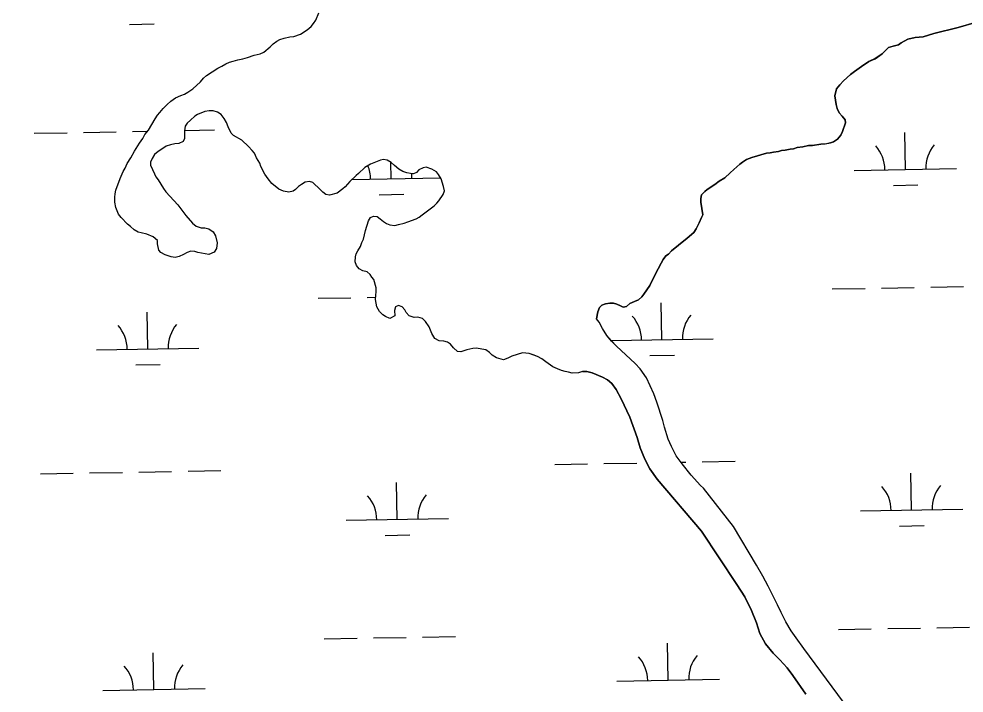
# Model space of a CAD drawing. Extents: x 3957609 to 3995875, y 234277 to 260273.
# Drawn here: x 3985779 to 3986701, y 242486 to 243145 of the extents above; entities that cross this region are included whole.
import ezdxf

# ---------------------------------------------------------------- set-up
doc = ezdxf.new("R2010")
doc.units = 0
for name, color, linetype in [('V-GRID-MAJR', 7, 'Continuous'), ('V-TOPO-SHOR', 7, 'Continuous'), ('V-WETL-SWMP', 7, 'Continuous')]:
    doc.layers.add(name, color=color, linetype=linetype)

msp = doc.modelspace()

# ---------------------------------------------------------------- linework, layer by layer
at = {"layer": 'V-GRID-MAJR'}
msp.add_spline([(3961816.723, 242728.005), (3967136.284, 242827.44), (3972455.83, 242927.648), (3977775.362, 243028.63), (3983094.879, 243130.385), (3988414.381, 243232.915), (3993733.868, 243336.218)], degree=3, dxfattribs=at)
at = {"layer": 'V-TOPO-SHOR'}
for points in [[(3985909.725, 242931.977), (3985903.687, 242934.369), (3985898.258, 242935.86), (3985895.241, 242936.454), (3985891.317, 242938.852), (3985887.69, 242942.158), (3985884.67, 242944.257), (3985878.622, 242950.87), (3985876.199, 242954.177), (3985873.467, 242960.499), (3985872.548, 242965.621), (3985872.533, 242970.746), (3985872.824, 242974.061), (3985873.418, 242977.377), (3985877.602, 242988.846), (3985880.594, 242995.786), (3985882.392, 242999.106), (3985884.489, 243003.634), (3985888.09, 243009.072), (3985891.686, 243015.714), (3985896.487, 243023.262), (3985899.788, 243027.795), (3985901.885, 243031.719), (3985905.189, 243035.948), (3985911.785, 243047.122), (3985914.185, 243050.745), (3985916.289, 243053.464), (3985919.592, 243057.091), (3985923.498, 243061.021), (3985927.104, 243064.347), (3985931.616, 243067.677), (3985936.734, 243070.102), (3985940.347, 243071.321), (3985943.656, 243073.139), (3985948.469, 243076.469), (3985955.983, 243083.424), (3985958.987, 243086.748), (3985961.994, 243089.47), (3985973.123, 243096.739), (3985976.733, 243098.557), (3985980.645, 243100.98), (3985984.258, 243102.498), (3985987.872, 243103.415), (3985992.388, 243104.935), (3985997.508, 243105.854), (3986002.026, 243107.075), (3986008.35, 243109.203), (3986014.374, 243110.728), (3986017.986, 243112.246), (3986023.997, 243117.389), (3986027.004, 243120.411), (3986030.612, 243123.135), (3986033.623, 243124.651), (3986037.837, 243125.869), (3986043.259, 243127.092), (3986047.176, 243127.706), (3986053.499, 243129.834), (3986060.118, 243134.076), (3986064.025, 243137.404), (3986066.428, 243140.123), (3986068.529, 243143.445), (3986071.521, 243150.687)], [(3986713.292, 243141.514), (3986695.319, 243136.464), (3986671.755, 243130.395), (3986661.171, 243127.364), (3986653.378, 243126.541), (3986646.388, 243124.921), (3986639.804, 243121.304), (3986637.013, 243119.297), (3986631.819, 243118.083), (3986627.242, 243116.807)], [(3986627.242, 243116.807), (3986623.637, 243112.879), (3986621.233, 243110.761), (3986614.315, 243105.918), (3986608.296, 243103.186), (3986605.889, 243101.371), (3986603.182, 243099.856), (3986594.158, 243093.499), (3986590.249, 243090.472), (3986583.337, 243084.123), (3986580.031, 243080.496), (3986576.728, 243076.566), (3986574.94, 243069.629), (3986576.474, 243061.193), (3986577.389, 243057.278), (3986579.21, 243053.065), (3986582.235, 243049.757), (3986584.959, 243046.149), (3986585.571, 243043.136), (3986582.581, 243034.688), (3986580.783, 243031.366), (3986577.479, 243027.438), (3986573.871, 243024.714), (3986570.858, 243023.801), (3986565.738, 243022.58), (3986561.218, 243022.265), (3986553.086, 243021.034), (3986549.469, 243021.024), (3986543.745, 243019.801), (3986538.322, 243019.183), (3986534.709, 243017.964), (3986531.393, 243017.655), (3986526.574, 243016.434), (3986522.96, 243016.121), (3986519.947, 243015.208), (3986515.128, 243014.589), (3986511.812, 243013.979), (3986508.499, 243013.666), (3986494.044, 243009.402), (3986488.926, 243007.579), (3986485.014, 243004.855), (3986482.309, 243002.735), (3986476.599, 242997.595), (3986472.99, 242994.57), (3986467.58, 242989.429), (3986462.165, 242986.398), (3986457.954, 242983.07), (3986450.434, 242978.225), (3986448.029, 242976.107), (3986445.025, 242972.783), (3986444.431, 242969.466), (3986444.142, 242965.849), (3986446.289, 242953.497), (3986444.789, 242950.78), (3986442.696, 242945.649), (3986439.7, 242939.612), (3986437.601, 242936.29), (3986430.988, 242930.543), (3986422.567, 242923.887), (3986415.653, 242918.139), (3986412.648, 242915.116), (3986410.242, 242913.299), (3986407.54, 242909.674), (3986405.439, 242906.352), (3986402.744, 242900.618), (3986398.55, 242892.467), (3986394.656, 242884.318), (3986388.654, 242875.86), (3986386.55, 242873.441), (3986383.546, 242870.418), (3986379.632, 242868.901), (3986375.119, 242866.777), (3986371.811, 242863.752), (3986368.497, 242863.14), (3986365.782, 242864.639), (3986362.159, 242866.134), (3986359.142, 242867.029), (3986355.525, 242867.018), (3986351.308, 242866.402), (3986347.694, 242865.186), (3986345.291, 242862.767), (3986343.796, 242858.544), (3986342.611, 242851.908)], [(3986157.293, 242994.517), (3986153.371, 242995.711), (3986149.445, 242998.109), (3986145.515, 243001.713), (3986142.193, 243004.417), (3986138.267, 243006.817), (3986134.648, 243007.409), (3986131.636, 243006.797), (3986122.002, 243002.848), (3986116.286, 242999.516), (3986110.275, 242993.769), (3986107.871, 242991.955), (3986101.86, 242985.909), (3986097.354, 242980.771), (3986094.948, 242978.653), (3986089.535, 242974.719), (3986082.007, 242972.587), (3986078.388, 242973.179), (3986075.367, 242975.581), (3986072.948, 242978.284), (3986065.694, 242984.893), (3986062.375, 242986.089), (3986058.158, 242985.174), (3986054.547, 242983.052), (3986051.842, 242980.934), (3986048.835, 242978.213), (3986046.429, 242976.396), (3986042.212, 242975.478), (3986037.086, 242976.668), (3986032.558, 242978.464), (3986025.609, 242983.867), (3986021.978, 242988.68), (3986018.951, 242993.192), (3986015.008, 243000.716), (3986013.794, 243003.727), (3986010.763, 243009.141), (3986008.639, 243013.655), (3986006.522, 243016.363), (3986002.892, 243020.27), (3985996.245, 243026.277), (3985988.393, 243030.774), (3985985.976, 243033.179), (3985982.943, 243039.198), (3985981.421, 243043.716), (3985979.302, 243047.324), (3985976.275, 243051.535), (3985972.652, 243053.634), (3985968.427, 243054.828), (3985964.509, 243055.117), (3985960.292, 243054.2), (3985953.067, 243051.465), (3985950.66, 243049.651), (3985946.452, 243045.719), (3985943.144, 243042.997), (3985941.045, 243039.974), (3985940.455, 243035.452), (3985940.478, 243027.918), (3985939.282, 243024.901), (3985934.766, 243023.076), (3985931.149, 243022.765), (3985926.932, 243021.847), (3985922.717, 243020.328), (3985918.206, 243017.602), (3985914.595, 243015.181), (3985911.287, 243012.457), (3985908.889, 243008.531), (3985907.392, 243004.91), (3985907.402, 243001.896), (3985911.044, 242993.466), (3985912.559, 242990.458), (3985914.679, 242987.449), (3985919.83, 242979.026), (3985922.248, 242976.019), (3985934.045, 242963.094), (3985937.977, 242957.982), (3985941.61, 242952.871), (3985948.264, 242945.354), (3985951.889, 242942.352), (3985956.716, 242940.859), (3985960.335, 242940.568), (3985964.257, 242939.675), (3985968.484, 242936.675), (3985970.606, 242932.763), (3985972.435, 242926.138), (3985971.548, 242920.408), (3985969.449, 242916.785), (3985964.333, 242914.659), (3985953.474, 242916.736), (3985950.458, 242917.633), (3985946.538, 242917.922), (3985942.925, 242916.705), (3985939.314, 242914.583), (3985935.403, 242912.763), (3985931.186, 242911.845), (3985927.565, 242912.439), (3985921.534, 242914.229), (3985917.307, 242916.627), (3985915.49, 242919.032), (3985913.964, 242925.057), (3985913.954, 242928.372), (3985909.725, 242931.977)], [(3986328.783, 242800.325), (3986324.867, 242799.109), (3986318.839, 242798.787), (3986315.221, 242799.68), (3986311.903, 242800.274), (3986308.282, 242801.468), (3986304.36, 242802.963), (3986299.832, 242805.06), (3986292.885, 242809.861), (3986289.258, 242812.865), (3986285.033, 242814.962), (3986280.505, 242816.756), (3986276.886, 242817.95), (3986270.253, 242818.534), (3986259.714, 242815.489), (3986255.8, 242813.367), (3986251.585, 242811.845), (3986244.95, 242813.633), (3986240.723, 242816.335), (3986238.001, 242819.04), (3986234.376, 242821.438), (3986225.027, 242823.22), (3986221.713, 242822.909), (3986215.991, 242821.686), (3986209.968, 242819.556), (3986206.953, 242819.849), (3986203.023, 242823.453), (3986199.998, 242827.062), (3986196.977, 242829.161), (3986193.359, 242830.054), (3986188.837, 242830.343), (3986184.609, 242832.741), (3986181.882, 242837.556), (3986179.149, 242843.876), (3986175.516, 242849.291), (3986172.795, 242852.297), (3986168.271, 242853.489), (3986164.654, 242853.176), (3986159.827, 242854.669), (3986156.804, 242857.977), (3986155.288, 242860.684), (3986152.868, 242863.69), (3986149.247, 242864.884), (3986146.236, 242863.67), (3986145.343, 242860.051), (3986145.661, 242854.626), (3986140.846, 242852.199), (3986136.621, 242853.995), (3986133.903, 242855.795), (3986130.577, 242859.103), (3986128.152, 242863.615), (3986126.925, 242870.846), (3986127.503, 242878.383), (3986127.493, 242882), (3986125.058, 242890.13), (3986123.241, 242892.537), (3986121.728, 242895.244), (3986118.705, 242897.646), (3986114.482, 242898.838), (3986110.859, 242900.636), (3986108.137, 242903.944), (3986106.921, 242907.557), (3986107.207, 242912.38), (3986108.102, 242915.396), (3986109.601, 242918.114), (3986112.301, 242922.341), (3986113.495, 242926.263), (3986114.992, 242929.585), (3986117.077, 242938.031), (3986120.061, 242947.683), (3986121.861, 242950.704), (3986124.869, 242952.219), (3986128.486, 242951.931), (3986131.509, 242949.528), (3986134.532, 242946.825), (3986137.551, 242945.025), (3986140.87, 242943.528), (3986145.695, 242942.94), (3986149.308, 242943.855), (3986154.729, 242945.377), (3986158.344, 242946.596), (3986166.472, 242949.635), (3986169.481, 242951.15), (3986172.489, 242953.27), (3986184.216, 242962.347), (3986186.621, 242964.765), (3986188.724, 242967.182), (3986192.924, 242973.224), (3986194.118, 242976.845), (3986193.203, 242981.061), (3986190.768, 242988.59), (3986188.345, 242992.803), (3986186.225, 242995.508), (3986181.697, 242997.904), (3986176.266, 242999.999), (3986173.253, 242999.387), (3986169.041, 242997.263), (3986166.937, 242994.846), (3986163.929, 242993.331), (3986160.912, 242993.624), (3986157.293, 242994.517)], [(3986498.439, 242611.371), (3986476.138, 242648.878), (3986446.846, 242686.362), (3986444.04, 242688.951), (3986434.816, 242699.318), (3986426.187, 242710.082), (3986420.168, 242718.059), (3986415.544, 242727.04), (3986412.523, 242734.425), (3986408.89, 242746.006), (3986407.272, 242752.597), (3986401.421, 242770.365), (3986398.398, 242778.752), (3986391.357, 242794.319), (3986385.135, 242802.894), (3986380.322, 242808.276), (3986361.882, 242825.209), (3986357.072, 242830.189), (3986352.658, 242835.573), (3986348.439, 242842.555), (3986345.224, 242848.541), (3986342.611, 242851.908)], [(3986328.783, 242800.325), (3986333.155, 242800.538), (3986338.154, 242798.955), (3986348.161, 242794.79), (3986353.164, 242792.406), (3986357.373, 242788.822), (3986361.587, 242782.837), (3986366.611, 242773.658), (3986374.86, 242755.697), (3986382.117, 242735.932), (3986385.143, 242725.948), (3986389.575, 242714.77), (3986394.4, 242705.39), (3986401.826, 242695.222), (3986444.949, 242644.387), (3986479.483, 242592.527), (3986487.115, 242580.36), (3986493.751, 242566.989), (3986498.584, 242555.012), (3986501.814, 242544.43), (3986507.241, 242534.454), (3986514.864, 242525.281), (3986521.479, 242518.707), (3986528.497, 242511.133), (3986534.115, 242503.556), (3986546.761, 242485.406)], [(3986583.386, 242477.323), (3986544.654, 242529.969), (3986537.228, 242540.139), (3986532.409, 242547.119), (3986527.187, 242555.897), (3986522.761, 242565.078), (3986518.941, 242572.461), (3986510.092, 242590.821), (3986504.865, 242600.398), (3986498.439, 242611.371)]]:
    msp.add_lwpolyline(points, dxfattribs=at)
at = {"layer": 'V-WETL-SWMP'}
for p, q in [((3985886.783, 243139.406), (3985910.779, 243139.842)), ((3985841.849, 243033.932), (3985873.844, 243034.514)), ((3985889.841, 243034.804), (3985904.504, 243035.071)), ((3985940.49, 243035.725), (3985969.828, 243036.259)), ((3985793.857, 243033.059), (3985825.852, 243033.641)), ((3986643.863, 242997.765), (3986643.209, 243033.759)), ((3986142.038, 242988.64), (3986141.746, 243004.69)), ((3986593.871, 242996.856), (3986693.855, 242998.674)), ((3986103.886, 242987.946), (3986190.235, 242989.516)), ((3986632.146, 242982.118), (3986656.142, 242982.554)), ((3986130.321, 242972.993), (3986154.317, 242973.43)), ((3986572.566, 242881.017), (3986604.56, 242881.599)), ((3986620.558, 242881.89), (3986652.553, 242882.471)), ((3986668.55, 242882.762), (3986700.545, 242883.344)), ((3986070.741, 242871.892), (3986102.735, 242872.474)), ((3986118.733, 242872.765), (3986127.084, 242872.917)), ((3986406.373, 242831.557), (3986405.719, 242867.552)), ((3985904.548, 242822.433), (3985903.894, 242858.427)), ((3986356.691, 242830.654), (3986456.365, 242832.466)), ((3985854.557, 242821.524), (3985954.54, 242823.342)), ((3986394.656, 242815.911), (3986418.652, 242816.347)), ((3985892.831, 242806.786), (3985916.827, 242807.222)), ((3986424.89, 242711.803), (3986429.709, 242711.891)), ((3986445.706, 242712.182), (3986477.701, 242712.764)), ((3985895.889, 242702.184), (3985927.884, 242702.766)), ((3985943.881, 242703.057), (3985975.876, 242703.639)), ((3986301.73, 242709.564), (3986333.725, 242710.146)), ((3986349.722, 242710.437), (3986381.717, 242711.018)), ((3985799.905, 242700.439), (3985831.9, 242701.021)), ((3985847.897, 242701.312), (3985879.892, 242701.894)), ((3986649.911, 242665.144), (3986649.257, 242701.139)), ((3986148.086, 242656.02), (3986147.432, 242692.014)), ((3986599.919, 242664.235), (3986699.903, 242666.053)), ((3986098.094, 242655.111), (3986198.078, 242656.929)), ((3986638.194, 242649.498), (3986662.19, 242649.934)), ((3986136.369, 242640.373), (3986160.365, 242640.809)), ((3986578.614, 242548.397), (3986610.609, 242548.979)), ((3986626.606, 242549.27), (3986658.601, 242549.851)), ((3986674.598, 242550.142), (3986706.593, 242550.724)), ((3986076.789, 242539.272), (3986108.783, 242539.854)), ((3986124.781, 242540.145), (3986156.776, 242540.727)), ((3986172.773, 242541.018), (3986204.768, 242541.599)), ((3986412.422, 242498.937), (3986411.767, 242534.932)), ((3985910.596, 242489.813), (3985909.942, 242525.807)), ((3986362.43, 242498.028), (3986462.413, 242499.846)), ((3985860.605, 242488.904), (3985960.588, 242490.722))]:
    msp.add_line(p, q, dxfattribs=at)
for points in [[(3985913.964, 242925.056), (3985913.954, 242928.372), (3985909.724, 242931.976), (3985903.688, 242934.369), (3985898.258, 242935.859), (3985895.242, 242936.453), (3985891.317, 242938.852), (3985887.69, 242942.157), (3985884.669, 242944.257), (3985878.621, 242950.87), (3985876.2, 242954.178), (3985873.468, 242960.5), (3985872.548, 242965.621), (3985872.533, 242970.745), (3985872.824, 242974.061), (3985873.417, 242977.378), (3985877.602, 242988.845), (3985880.595, 242995.786), (3985882.393, 242999.107), (3985884.489, 243003.635), (3985888.09, 243009.071), (3985891.686, 243015.713), (3985896.486, 243023.263), (3985899.788, 243027.794), (3985901.886, 243031.719), (3985905.189, 243035.948), (3985911.786, 243047.121), (3985914.186, 243050.745), (3985916.288, 243053.464), (3985919.592, 243057.091), (3985923.498, 243061.021), (3985927.105, 243064.347), (3985931.616, 243067.677), (3985936.733, 243070.103), (3985940.346, 243071.32), (3985943.656, 243073.139), (3985948.469, 243076.469), (3985955.983, 243083.424), (3985958.987, 243086.748), (3985961.993, 243089.47), (3985973.123, 243096.738), (3985976.734, 243098.557), (3985980.645, 243100.98), (3985984.257, 243102.498), (3985987.872, 243103.414), (3985992.388, 243104.934), (3985997.509, 243105.854), (3986002.027, 243107.074), (3986008.35, 243109.203), (3986014.374, 243110.728), (3986017.986, 243112.246), (3986023.998, 243117.388), (3986027.003, 243120.411), (3986030.612, 243123.135), (3986033.622, 243124.651), (3986037.838, 243125.87), (3986043.259, 243127.092), (3986047.176, 243127.706), (3986053.499, 243129.835), (3986060.117, 243134.075), (3986064.025, 243137.403), (3986066.428, 243140.123), (3986068.528, 243143.445), (3986071.52, 243150.687)], [(3986614.315, 243105.917), (3986621.233, 243110.761), (3986623.637, 243112.878), (3986627.242, 243116.807), (3986631.819, 243118.082), (3986637.012, 243119.297), (3986639.804, 243121.304), (3986646.388, 243124.922), (3986653.379, 243126.542), (3986661.171, 243127.365), (3986671.754, 243130.395), (3986695.319, 243136.463), (3986713.292, 243141.514)], [(3986498.438, 242611.371), (3986476.139, 242648.878), (3986446.846, 242686.363), (3986444.04, 242688.952), (3986434.815, 242699.317), (3986426.188, 242710.083), (3986420.168, 242718.059), (3986415.544, 242727.039), (3986412.524, 242734.425), (3986408.891, 242746.006), (3986407.272, 242752.596), (3986401.422, 242770.366), (3986398.399, 242778.751), (3986391.357, 242794.319), (3986385.135, 242802.894), (3986380.322, 242808.276), (3986361.883, 242825.208), (3986357.071, 242830.19), (3986352.658, 242835.573), (3986348.44, 242842.555), (3986345.224, 242848.541), (3986342.611, 242851.908), (3986343.796, 242858.543), (3986345.291, 242862.767), (3986347.694, 242865.186), (3986351.308, 242866.402), (3986355.526, 242867.018), (3986359.142, 242867.029), (3986362.159, 242866.134), (3986365.781, 242864.638), (3986368.498, 242863.139), (3986371.812, 242863.752), (3986375.118, 242866.776), (3986379.633, 242868.9), (3986383.546, 242870.419), (3986386.551, 242873.442), (3986388.654, 242875.859), (3986394.656, 242884.317), (3986398.55, 242892.467), (3986402.745, 242900.618), (3986405.44, 242906.353), (3986407.54, 242909.675), (3986410.242, 242913.3), (3986412.648, 242915.116), (3986415.652, 242918.139), (3986422.567, 242923.887), (3986430.987, 242930.543), (3986437.6, 242936.29), (3986439.7, 242939.612), (3986442.696, 242945.649), (3986444.79, 242950.779), (3986446.289, 242953.497), (3986444.142, 242965.848), (3986444.432, 242969.466), (3986445.025, 242972.783), (3986448.029, 242976.108), (3986450.434, 242978.225), (3986457.954, 242983.07), (3986462.164, 242986.399), (3986467.58, 242989.429), (3986472.99, 242994.57), (3986476.598, 242997.595), (3986482.309, 243002.736), (3986485.015, 243004.854), (3986488.925, 243007.578), (3986494.044, 243009.402), (3986508.498, 243013.666), (3986511.813, 243013.978), (3986515.127, 243014.59), (3986519.947, 243015.208), (3986522.959, 243016.121), (3986526.575, 243016.434), (3986531.393, 243017.654), (3986534.708, 243017.965), (3986538.321, 243019.182), (3986543.745, 243019.801), (3986549.468, 243021.024), (3986553.085, 243021.035), (3986561.219, 243022.266), (3986565.739, 243022.581), (3986570.859, 243023.802), (3986573.871, 243024.715), (3986577.479, 243027.439), (3986580.783, 243031.367), (3986582.581, 243034.688), (3986585.57, 243043.137), (3986584.958, 243046.149), (3986582.234, 243049.758), (3986579.21, 243053.064), (3986577.389, 243057.278), (3986576.473, 243061.194), (3986574.94, 243069.629), (3986576.728, 243076.566), (3986580.031, 243080.495), (3986583.336, 243084.122), (3986590.249, 243090.472), (3986594.158, 243093.498), (3986603.181, 243099.855), (3986605.889, 243101.371), (3986608.295, 243103.186), (3986614.315, 243105.917)], [(3986163.928, 242993.33), (3986160.913, 242993.623), (3986157.293, 242994.516), (3986153.371, 242995.71), (3986149.446, 242998.109), (3986145.516, 243001.714), (3986142.193, 243004.417), (3986138.267, 243006.816), (3986134.648, 243007.408), (3986131.636, 243006.796), (3986122.003, 243002.848), (3986116.286, 242999.515), (3986110.275, 242993.77), (3986107.87, 242991.955), (3986101.86, 242985.908), (3986097.354, 242980.771), (3986094.949, 242978.653), (3986089.536, 242974.719), (3986082.007, 242972.586), (3986078.388, 242973.178), (3986075.367, 242975.58), (3986072.948, 242978.285), (3986065.694, 242984.894), (3986062.374, 242986.09), (3986058.158, 242985.173), (3986054.547, 242983.052), (3986051.841, 242980.934), (3986048.835, 242978.212), (3986046.429, 242976.396), (3986042.212, 242975.479), (3986037.085, 242976.669), (3986032.558, 242978.464), (3986025.609, 242983.868), (3986021.978, 242988.68), (3986018.95, 242993.192), (3986015.009, 243000.715), (3986013.794, 243003.726), (3986010.763, 243009.142), (3986008.64, 243013.656), (3986006.522, 243016.363), (3986002.893, 243020.27), (3985996.244, 243026.278), (3985988.393, 243030.775), (3985985.975, 243033.179), (3985982.942, 243039.198), (3985981.422, 243043.715), (3985979.301, 243047.325), (3985976.274, 243051.536), (3985972.651, 243053.635), (3985968.427, 243054.828), (3985964.508, 243055.117), (3985960.291, 243054.2), (3985953.066, 243051.466), (3985950.66, 243049.65), (3985946.452, 243045.719), (3985943.145, 243042.996), (3985941.044, 243039.975), (3985940.455, 243035.453), (3985940.478, 243027.917), (3985939.281, 243024.9), (3985934.766, 243023.077), (3985931.15, 243022.765), (3985926.933, 243021.848), (3985922.718, 243020.328), (3985918.205, 243017.602), (3985914.595, 243015.18), (3985911.288, 243012.457), (3985908.889, 243008.531), (3985907.393, 243004.91), (3985907.402, 243001.896), (3985911.044, 242993.467), (3985912.56, 242990.458), (3985914.679, 242987.45), (3985919.829, 242979.026), (3985922.249, 242976.02), (3985934.044, 242963.095), (3985937.977, 242957.983), (3985941.61, 242952.87), (3985948.264, 242945.355), (3985951.89, 242942.352), (3985956.717, 242940.859), (3985960.335, 242940.569), (3985964.256, 242939.676), (3985968.484, 242936.675), (3985970.606, 242932.763), (3985972.435, 242926.138), (3985971.548, 242920.408), (3985969.449, 242916.785), (3985964.332, 242914.66), (3985953.474, 242916.736), (3985950.458, 242917.632), (3985946.538, 242917.921), (3985942.925, 242916.704), (3985939.315, 242914.584), (3985935.402, 242912.763), (3985931.185, 242911.846), (3985927.566, 242912.438), (3985921.533, 242914.228), (3985917.306, 242916.627), (3985915.49, 242919.032), (3985913.964, 242925.056)], [(3986338.155, 242798.955), (3986333.154, 242800.539), (3986328.782, 242800.325), (3986324.867, 242799.108), (3986318.84, 242798.788), (3986315.22, 242799.681), (3986311.903, 242800.274), (3986308.282, 242801.469), (3986304.36, 242802.964), (3986299.832, 242805.06), (3986292.885, 242809.861), (3986289.259, 242812.865), (3986285.033, 242814.962), (3986280.506, 242816.756), (3986276.886, 242817.951), (3986270.253, 242818.534), (3986259.713, 242815.488), (3986255.801, 242813.366), (3986251.586, 242811.846), (3986244.949, 242813.634), (3986240.722, 242816.334), (3986238.001, 242819.039), (3986234.376, 242821.439), (3986225.027, 242823.219), (3986221.713, 242822.908), (3986215.99, 242821.685), (3986209.968, 242819.556), (3986206.953, 242819.849), (3986203.024, 242823.454), (3986199.999, 242827.061), (3986196.978, 242829.162), (3986193.358, 242830.055), (3986188.836, 242830.343), (3986184.609, 242832.742), (3986181.882, 242837.556), (3986179.15, 242843.877), (3986175.517, 242849.291), (3986172.795, 242852.297), (3986168.27, 242853.489), (3986164.654, 242853.177), (3986159.827, 242854.669), (3986156.803, 242857.976), (3986155.288, 242860.684), (3986152.867, 242863.69), (3986149.247, 242864.885), (3986146.237, 242863.67), (3986145.343, 242860.051), (3986145.661, 242854.626), (3986140.846, 242852.2), (3986136.621, 242853.996), (3986133.903, 242855.796), (3986130.577, 242859.102), (3986128.152, 242863.615), (3986126.925, 242870.846), (3986127.504, 242878.383), (3986127.493, 242881.999), (3986125.058, 242890.13), (3986123.242, 242892.536), (3986121.727, 242895.244), (3986118.705, 242897.646), (3986114.482, 242898.839), (3986110.859, 242900.636), (3986108.137, 242903.944), (3986106.92, 242907.557), (3986107.207, 242912.38), (3986108.102, 242915.397), (3986109.601, 242918.114), (3986112.301, 242922.342), (3986113.494, 242926.264), (3986114.991, 242929.584), (3986117.076, 242938.03), (3986120.06, 242947.684), (3986121.86, 242950.704), (3986124.869, 242952.22), (3986128.487, 242951.93), (3986131.508, 242949.528), (3986134.531, 242946.824), (3986137.55, 242945.025), (3986140.87, 242943.528), (3986145.695, 242942.94), (3986149.309, 242943.855), (3986154.73, 242945.378), (3986158.343, 242946.595), (3986166.472, 242949.634), (3986169.481, 242951.15), (3986172.489, 242953.269), (3986184.216, 242962.347), (3986186.62, 242964.765), (3986188.723, 242967.183), (3986192.924, 242973.224), (3986194.119, 242976.844), (3986193.202, 242981.061), (3986190.768, 242988.589), (3986188.344, 242992.802), (3986186.225, 242995.508), (3986181.697, 242997.905), (3986176.265, 242999.999), (3986173.253, 242999.387), (3986169.04, 242997.264), (3986166.937, 242994.847), (3986163.928, 242993.33)], [(3986546.762, 242485.407), (3986534.116, 242503.556), (3986528.497, 242511.133), (3986521.478, 242518.707), (3986514.863, 242525.282), (3986507.241, 242534.453), (3986501.814, 242544.429), (3986498.584, 242555.012), (3986493.751, 242566.989), (3986487.115, 242580.36), (3986479.483, 242592.528), (3986444.95, 242644.387), (3986401.826, 242695.221), (3986394.4, 242705.391), (3986389.575, 242714.77), (3986385.144, 242725.949), (3986382.116, 242735.933), (3986374.861, 242755.697), (3986366.612, 242773.659), (3986361.588, 242782.838), (3986357.372, 242788.821), (3986353.164, 242792.406), (3986348.161, 242794.789), (3986338.155, 242798.955)], [(3986583.385, 242477.322), (3986544.653, 242529.968), (3986537.227, 242540.139), (3986532.409, 242547.119), (3986527.186, 242555.897), (3986522.761, 242565.077), (3986518.941, 242572.461), (3986510.092, 242590.821), (3986504.866, 242600.398), (3986498.438, 242611.371)]]:
    msp.add_lwpolyline(points, dxfattribs=at)
for centre, start, end in [((3986588.621, 242997.235), 0.269879, 41.813537), ((3986699.088, 242999.244), 140.269876, 181.813534), ((3986086.796, 242988.11), 0.269879, 22.086128), ((3986197.263, 242990.119), 174.495322, 181.813534), ((3986351.131, 242831.028), 0.269879, 41.813537), ((3986461.599, 242833.037), 140.269876, 181.813534), ((3985849.306, 242821.903), 0.269879, 41.813537), ((3985959.774, 242823.912), 140.269876, 181.813534), ((3986594.669, 242664.615), 0.269879, 41.813537), ((3986705.136, 242666.624), 140.269876, 181.813534), ((3986092.844, 242655.49), 0.269879, 41.813537), ((3986203.311, 242657.499), 140.269876, 181.813534), ((3986357.179, 242498.408), 0.269879, 41.813537), ((3986467.647, 242500.417), 140.269876, 181.813534), ((3985855.354, 242489.283), 0.269879, 41.813537), ((3985965.822, 242491.292), 140.269876, 181.813534)]:
    msp.add_arc(centre, 35.246, start, end, dxfattribs=at)

doc.saveas('drawing.dxf')
